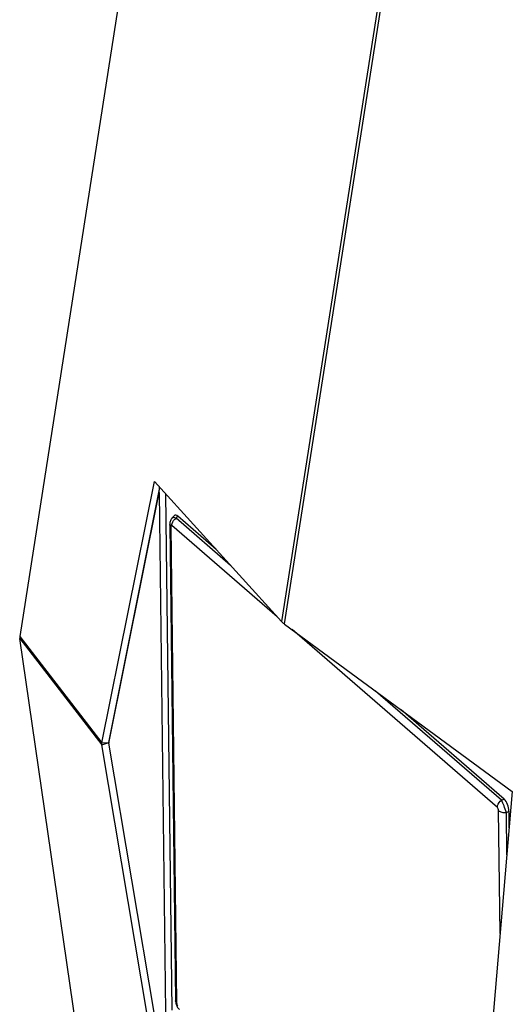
# Model space of a CAD drawing. Header units: millimetres. Extents: x 0 to 420, y 0 to 297.
# Tile 351 of 514: x 303 to 313, y 180 to 200. Entities that reach past the tile are written whole.
import ezdxf

# ---------------------------------------------------------------- set-up
doc = ezdxf.new("R2010")
doc.units = ezdxf.units.MM
doc.header["$LTSCALE"] = 23.1
doc.layers.get('0').update_dxf_attribs({"linetype": 'CONTINUOUS'})

msp = doc.modelspace()

# ---------------------------------------------------------------- linework, layer by layer
at = {"color": 7, "linetype": 'Continuous'}
for p, q in [((307.4094, 215.8745), (302.963, 187.4114)), ((312.1166, 212.6175), (308.226, 187.7123)), ((312.1687, 212.5727), (308.2781, 187.6671)), ((304.6116, 185.2788), (305.6677, 190.5291)), ((305.6677, 190.5291), (308.2235, 187.7154)), ((304.7509, 185.2833), (305.7741, 190.3702)), ((304.7509, 185.2736), (305.7626, 190.3041)), ((305.7626, 190.3041), (305.7642, 190.3209)), ((305.7626, 190.3041), (305.8921, 179.8795)), ((305.7642, 190.3209), (305.769, 190.3712)), ((305.769, 190.3712), (305.773, 190.4132)), ((305.8924, 190.2818), (306.0212, 179.9092)), ((306.0214, 189.7883), (306.0681, 189.8385)), ((306.1028, 189.7923), (306.1377, 189.8299)), ((306.9115, 189.1598), (306.1377, 189.8299)), ((305.9758, 189.662), (306.0946, 180.0956)), ((305.9959, 189.6248), (306.1147, 180.0584)), ((308.1371, 187.8106), (306.0189, 189.645)), ((307.2001, 188.8421), (306.1028, 189.7923)), ((308.2235, 187.7154), (308.226, 187.7123)), ((308.2781, 187.6671), (308.2847, 187.6629)), ((308.2847, 187.6629), (312.8626, 184.2986)), ((312.5623, 183.9783), (308.4359, 187.5518)), ((305.9859, 166.6124), (302.9626, 187.3729)), ((302.9626, 187.3729), (304.6115, 185.2397)), ((302.963, 187.4114), (304.6116, 185.2788)), ((312.6462, 184.1256), (310.1141, 186.3185)), ((312.6998, 184.147), (310.6311, 185.9386)), ((304.6115, 185.2397), (304.7509, 185.2833)), ((304.6116, 185.2788), (304.7509, 185.2833)), ((304.7509, 185.2833), (304.7509, 185.2736)), ((305.6771, 179.7843), (304.7509, 185.2736)), ((305.5379, 179.7416), (304.6115, 185.2397)), ((312.8626, 184.2986), (312.3678, 178.567)), ((312.6462, 184.1256), (312.6998, 184.147)), ((312.6169, 181.4526), (312.5863, 183.9174)), ((312.7422, 183.8821), (312.7958, 183.9035)), ((312.7999, 183.5724), (312.7958, 183.9035)), ((312.7528, 183.0273), (312.7422, 183.8821))]:
    msp.add_line(p, q, dxfattribs=at)
for points in [[(306.0214, 189.7883), (306.0196, 189.7863), (306.0073, 189.7707), (305.9973, 189.7546), (305.9895, 189.738), (305.9836, 189.721), (305.9794, 189.7037), (305.9768, 189.6861), (305.9758, 189.6679), (305.9758, 189.6621)], [(306.0946, 180.0957), (306.0947, 180.0911), (306.0961, 180.0717), (306.0992, 180.0518), (306.1039, 180.0321), (306.1102, 180.0129), (306.1178, 179.9945), (306.1265, 179.9776), (306.1362, 179.9618), (306.1469, 179.9476), (306.1585, 179.9344), (306.1704, 179.9232)]]:
    msp.add_lwpolyline(points, dxfattribs=at)
for centre, major_axis, ratio, start_param, end_param in [((306.1525, 189.6355), (-0.0688, 0.2133), 0.3822762, -0.5627493, 0.2107383), ((303.0932, 187.4277), (0.1018, 0.1115), 0.7517621, 2.2928313, 2.5895373), ((312.6896, 183.9741), (-0.0527, 0.194), 0.4751318, -2.0688579, -0.6153078)]:
    msp.add_ellipse(centre, major_axis=major_axis, ratio=ratio, start_param=start_param, end_param=end_param, dxfattribs=at)
for points, knots in [([(305.9959, 189.6248), (305.9928, 189.6275), (305.9826, 189.6375), (305.9759, 189.6518), (305.9758, 189.662)], [0, 0, 0, 0, 0.2841687, 1, 1, 1, 1]), ([(306.0189, 189.645), (306.0163, 189.6472), (306.011, 189.6512), (306.0006, 189.6485), (305.9964, 189.6375), (305.9958, 189.6295), (305.9959, 189.6248)], [0, 0, 0, 0, 0.2415762, 0.4262353, 0.6653067, 1, 1, 1, 1]), ([(306.0189, 189.645), (306.0187, 189.6587), (306.0271, 189.7165), (306.0661, 189.7679), (306.1028, 189.7923)], [0, 0, 0, 0, 0.2369727, 1, 1, 1, 1]), ([(306.1028, 189.7923), (306.0878, 189.7987), (306.0597, 189.8078), (306.0297, 189.7972), (306.0214, 189.7883)], [0, 0, 0, 0, 0.573056, 1, 1, 1, 1]), ([(308.2781, 187.6671), (308.2726, 187.6706), (308.2536, 187.6835), (308.2361, 187.6991), (308.226, 187.7123)], [0, 0, 0, 0, 0.2786944, 1, 1, 1, 1]), ([(312.5623, 183.9783), (312.5621, 183.992), (312.5705, 184.0498), (312.6095, 184.1011), (312.6462, 184.1256)], [0, 0, 0, 0, 0.2369727, 1, 1, 1, 1]), ([(312.7422, 183.8821), (312.7285, 183.9266), (312.699, 184.0088), (312.6651, 184.0895), (312.6462, 184.1256)], [0, 0, 0, 0, 0.5335181, 1, 1, 1, 1]), ([(312.5863, 183.9174), (312.5861, 183.9292), (312.5813, 183.9512), (312.5701, 183.9715), (312.5623, 183.9783)], [0, 0, 0, 0, 0.5327654, 1, 1, 1, 1]), ([(312.5863, 183.9174), (312.6047, 183.9014), (312.6579, 183.8817), (312.7125, 183.8791), (312.7422, 183.8821)], [0, 0, 0, 0, 0.4491368, 1, 1, 1, 1]), ([(306.1147, 180.0584), (306.1116, 180.0611), (306.1015, 180.0711), (306.0947, 180.0854), (306.0946, 180.0956)], [0, 0, 0, 0, 0.2841687, 1, 1, 1, 1]), ([(306.1147, 180.0584), (306.1148, 180.0466), (306.1197, 180.0246), (306.1309, 180.0043), (306.1387, 179.9975)], [0, 0, 0, 0, 0.5327654, 1, 1, 1, 1])]:
    msp.add_open_spline(points, degree=3, knots=knots, dxfattribs=at)
msp.add_open_spline([(304.6115, 185.2397), (304.6094, 185.2526), (304.6096, 185.2659), (304.6116, 185.2788)], degree=3, dxfattribs=at)

doc.saveas('drawing.dxf')
